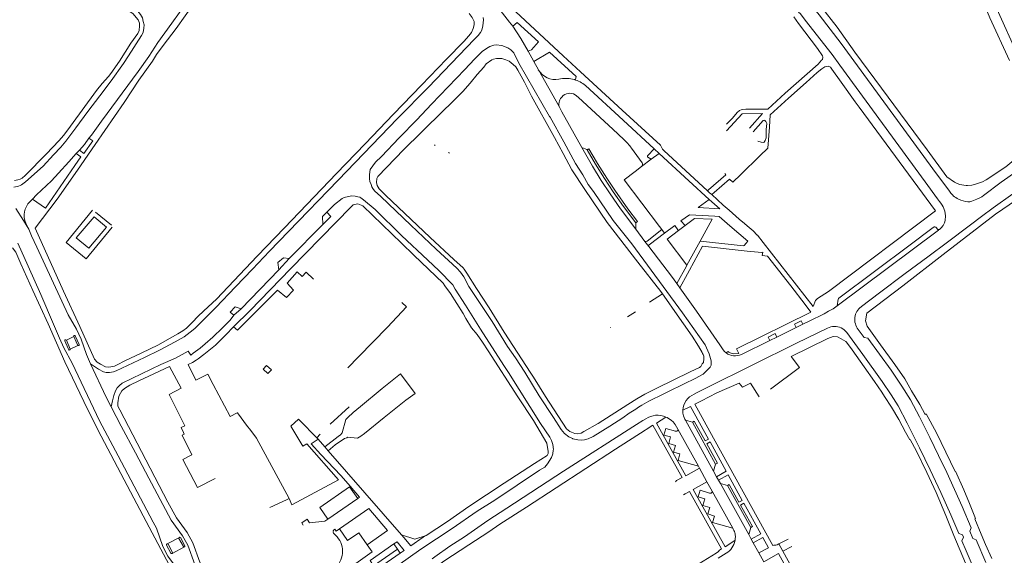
# Model space of a CAD drawing. Extents: x 145000 to 155000, y 457500 to 470000.
# Tile 320 of 548: x 148697 to 149060, y 465872 to 466070. Entities that reach past the tile are written whole.
import ezdxf

# ---------------------------------------------------------------- set-up
doc = ezdxf.new("R2010")
doc.units = 0
doc.header["$LTSCALE"] = 0.2
doc.header["$MEASUREMENT"] = 0
doc.layers.add('kant verharding', color=252, linetype='Continuous', lineweight=0)

msp = doc.modelspace()

# ---------------------------------------------------------------- linework, layer by layer
at = {"layer": 'kant verharding', "lineweight": 0}
for p, q in [((148982.61, 466070.67), (148984.31, 466068.26)), ((148884.68, 466058.01), (148886.83, 466054.18)), ((148892.61, 466057.68), (148886.83, 466054.18)), ((148902.36, 466048.74), (148892.61, 466057.68)), ((148886.83, 466054.18), (148888.48, 466051.17)), ((148888.48, 466051.17), (148896.15, 466037.64)), ((148896.09, 466047.7), (148896.7, 466047.8)), ((148897.66, 466041.66), (148897.33, 466041.38)), ((148903.24, 466040.95), (148902.55, 466041.59)), ((148915.92, 466029.24), (148903.24, 466040.95)), ((148896.15, 466037.64), (148896.79, 466036.37)), ((148845.29, 466028.03), (148846.58, 466029.29)), ((148919.97, 466025.49), (148915.92, 466029.24)), ((148850.28, 466023.51), (148850.51, 466023.22)), ((148719.54, 466021.55), (148718.35, 466020.29)), ((148855.41, 466020.69), (148855.75, 466020.39)), ((148926.68, 466016.87), (148922.78, 466022.29)), ((148931.17, 466021.99), (148928.79, 466019.6)), ((148930.07, 466018.18), (148932.92, 466020.36)), ((148931.17, 466021.99), (148932.92, 466020.36)), ((148950.77, 466006.56), (148934.7, 466021.43)), ((148926.52, 466015.48), (148930.07, 466018.18)), ((148928.76, 466018.99), (148930.07, 466018.18)), ((148699.59, 466009.86), (148706.13, 466015.67)), ((148926.52, 466015.48), (148924.1, 466013.67)), ((148926.52, 466015.48), (148926.76, 466015.73)), ((149035.06, 466012.8), (149039.61, 466006.75)), ((149035.52, 466003.65), (149030.92, 466009.92)), ((148950.77, 466006.56), (148951.16, 466006.89)), ((148952.32, 466005.15), (148953.17, 466005.89)), ((149039.61, 466006.75), (149040.4, 466005.69)), ((149045.98, 466008.53), (149043.55, 466008.9)), ((149055.98, 466000.23), (149063.26, 466005.47)), ((148701.27, 466002.55), (148702.23, 466003.48)), ((148951.4, 466003.36), (148947.39, 466000.4)), ((148956.59, 466001.31), (148952.32, 466005.15)), ((149036.25, 466002.66), (149035.52, 466003.65)), ((148731.36, 465993.86), (148725.43, 465998.71)), ((148810.6, 465998.7), (148808.98, 465997.07)), ((148813.36, 466001.49), (148810.6, 465998.7)), ((148958.74, 465999.38), (148956.59, 466001.31)), ((149055.98, 466000.23), (149054.95, 465999.49)), ((148699.79, 465994.61), (148700.81, 465992.38)), ((148808.98, 465997.07), (148809.16, 465994.17)), ((148924.4, 465994.76), (148924.36, 465992.39)), ((148944.14, 465997.71), (148941, 465995.43)), ((148941, 465995.43), (148942.55, 465993.73)), ((148953.48, 465997.21), (148944.14, 465997.71)), ((148948.04, 465988.01), (148952.44, 465996.06)), ((148700.81, 465992.38), (148701.9, 465989.98)), ((148809.16, 465994.17), (148796.75, 465981.54)), ((148924.36, 465992.39), (148927.75, 465987.9)), ((148928.54, 465988.03), (148933.95, 465992.28)), ((148929.27, 465986.62), (148934.93, 465990.95)), ((148934.93, 465990.95), (148933.95, 465992.28)), ((148934.93, 465990.95), (148938.7, 465993.72)), ((148938.7, 465993.72), (148939.86, 465992.19)), ((148939.86, 465992.19), (148940.08, 465991.89)), ((148942.55, 465993.73), (148940.08, 465991.89)), ((148965.34, 465993.64), (148964.37, 465994.45)), ((149035.78, 465992.04), (148998.53, 465964.17)), ((149033.37, 465992.62), (149034.21, 465993.25)), ((149035.78, 465992.04), (149035.95, 465992.23)), ((148696.79, 465987.31), (148700.56, 465978.77)), ((148927.75, 465987.9), (148929.17, 465986.02)), ((148943.17, 465979.12), (148948.04, 465988.01)), ((148964.25, 465986.41), (148965, 465987.25)), ((148989.67, 465963.92), (148971.3, 465987.45)), ((149039.16, 465987.66), (149031.95, 465982.23)), ((149040.16, 465988.42), (149039.16, 465987.66)), ((148794.7, 465981.89), (148792.6, 465980.09)), ((148792.6, 465980.09), (148792.87, 465977.38)), ((148792.87, 465977.38), (148796.75, 465981.54)), ((148796.75, 465981.54), (148794.7, 465981.89)), ((149031.95, 465982.23), (149023.6, 465976.06)), ((148792.87, 465977.38), (148779.08, 465963.05)), ((148939.52, 465972.39), (148943.01, 465978.81)), ((148943.01, 465978.81), (148943.17, 465979.12)), ((148944.14, 465977.33), (148943.36, 465975.89)), ((148943.36, 465975.89), (148940.62, 465970.85)), ((148933.53, 465969.43), (148934.18, 465968.55)), ((148939.52, 465972.39), (148940.62, 465970.85)), ((149009.42, 465961.47), (149022.75, 465971.58)), ((148766.96, 465963.79), (148769.91, 465966.56)), ((148929.43, 465965.46), (148934.18, 465968.55)), ((148776.81, 465963.8), (148775.01, 465961.77)), ((148779.08, 465963.05), (148776.33, 465960.67)), ((148779.08, 465963.05), (148776.81, 465963.8)), ((148838.26, 465965.41), (148839.93, 465963.8)), ((148921.36, 465960.1), (148924.3, 465961.97)), ((148986.69, 465964.64), (148988.81, 465961.88)), ((148775.01, 465961.77), (148776.33, 465960.67)), ((148985.82, 465957.34), (148988.24, 465958.54)), ((148773.42, 465953.41), (148776.21, 465956.47)), ((148915.04, 465956.02), (148915.08, 465956.12)), ((148976.36, 465952.66), (148983.4, 465956.14)), ((148983.4, 465956.14), (148985.82, 465957.34)), ((148714.7, 465951.49), (148717.39, 465952.86)), ((148714.7, 465951.49), (148716.07, 465948.23)), ((148717.95, 465953.1), (148719.39, 465949.89)), ((148973.67, 465951.34), (148963.26, 465946.27)), ((148973.67, 465951.34), (148976.36, 465952.66)), ((148718.9, 465949.59), (148716.07, 465948.23)), ((148722.05, 465946.2), (148723.57, 465942.8)), ((148880.04, 465944.94), (148883.51, 465939.76)), ((148756.93, 465933.78), (148752.64, 465941.83)), ((148762.4, 465936.81), (148759.5, 465942.49)), ((148947.84, 465941.43), (148944.38, 465939.77)), ((148948.34, 465941.85), (148947.84, 465941.43)), ((148973.92, 465933.41), (148984.63, 465941.47)), ((148766.73, 465938.97), (148762.4, 465936.81)), ((148886.64, 465937.91), (148885.69, 465939.29)), ((148944.79, 465936.66), (148943.64, 465936.14)), ((148946.24, 465937.37), (148944.79, 465936.66)), ((148946.24, 465937.37), (148949.2, 465938.91)), ((148752.53, 465931.49), (148756.93, 465933.78)), ((148948.95, 465933.14), (148946.97, 465932.18)), ((148950.89, 465934.18), (148948.95, 465933.14)), ((148758.27, 465919.95), (148752.53, 465931.49)), ((148839.63, 465929.34), (148843.1, 465931.85)), ((148946.97, 465932.18), (148945.81, 465931.58)), ((148948.61, 465929.16), (148954.15, 465932.09)), ((148818.87, 465926.89), (148811.86, 465920.5)), ((148921.39, 465927.83), (148910.47, 465920.76)), ((148924.36, 465926.1), (148921.9, 465924.56)), ((148925.41, 465926.79), (148924.36, 465926.1)), ((148944.47, 465927.07), (148941.63, 465925.7)), ((148946.11, 465927.9), (148948.61, 465929.16)), ((148777.63, 465924.69), (148774.95, 465923.32)), ((148921.9, 465924.56), (148919.55, 465922.92)), ((148926.91, 465921.85), (148928.01, 465922.51)), ((148935.49, 465923.16), (148931.98, 465920.95)), ((148935.49, 465923.16), (148935.87, 465922.99)), ((148941.95, 465923.58), (148942.43, 465922.42)), ((148942.43, 465922.42), (148942.64, 465922.05)), ((148953.01, 465903.24), (148942.64, 465922.05)), ((148942.64, 465922.05), (148945.21, 465921.28)), ((148782.2, 465918.67), (148781.42, 465919.7)), ((148897.76, 465903.21), (148924.68, 465920.47)), ((148910.47, 465920.76), (148905.27, 465917.78)), ((148916.86, 465911.29), (148927.81, 465918.32)), ((148924.68, 465920.47), (148926.91, 465921.85)), ((148927.81, 465918.32), (148928.14, 465918.53)), ((148930.68, 465920.13), (148928.14, 465918.53)), ((148938.08, 465921.43), (148938.89, 465920.43)), ((148938.89, 465920.43), (148939.88, 465918.7)), ((148939.88, 465918.7), (148947.4, 465905.05)), ((148945.21, 465921.28), (148953.77, 465905.78)), ((148806.91, 465915.47), (148808.2, 465916.82)), ((148807.42, 465914.95), (148809.81, 465912.16)), ((148939.71, 465918.05), (148939.53, 465917.96)), ((148740.74, 465913.57), (148752.08, 465891.82)), ((148809.81, 465912.16), (148811.04, 465910.74)), ((148760.18, 465908.85), (148760.83, 465909.19)), ((148811.04, 465910.74), (148838.06, 465879.71)), ((148947.4, 465905.05), (148947.81, 465904.32)), ((148947.81, 465904.32), (148950.58, 465899.3)), ((148953.77, 465905.78), (148953.01, 465903.24)), ((148750.23, 465890.94), (148745, 465900.69)), ((148953.01, 465903.24), (148954.14, 465901.18)), ((148954.14, 465901.18), (148954.88, 465899.85)), ((148939.42, 465899.71), (148938.93, 465899.33)), ((148950.58, 465899.3), (148952.49, 465895.85)), ((148954.88, 465899.85), (148955.55, 465898.63)), ((148965.94, 465879.86), (148955.55, 465898.63)), ((148955.55, 465898.63), (148958.13, 465897.89)), ((148958.13, 465897.89), (148966.7, 465882.42)), ((148795.78, 465892.7), (148796.72, 465893.13)), ((148797.75, 465890.78), (148796.72, 465893.13)), ((148810.98, 465885.53), (148821.96, 465893.17)), ((148822.57, 465893.64), (148821.96, 465893.17)), ((148942.55, 465894.87), (148941.99, 465894.54)), ((148952.3, 465895.2), (148952.13, 465895.12)), ((148960.05, 465882.16), (148952.49, 465895.85)), ((148789.61, 465889.84), (148795.78, 465892.7)), ((148815.27, 465881.9), (148826.09, 465889.46)), ((148826.09, 465889.46), (148832.95, 465881.35)), ((148960.25, 465881.82), (148960.05, 465882.16)), ((148966.7, 465882.42), (148965.94, 465879.86)), ((148751.76, 465876.38), (148756.3, 465878.81)), ((148832.95, 465881.35), (148825.45, 465876.11)), ((148838.06, 465879.71), (148838.92, 465878.73)), ((148838.92, 465878.73), (148841.56, 465875.7)), ((148961.04, 465879.31), (148961.01, 465879.62)), ((148965.94, 465879.86), (148966.86, 465878.17)), ((148753.64, 465872.85), (148758.2, 465875.3)), ((148835.27, 465876.37), (148836.47, 465877.19)), ((148836.61, 465874.47), (148835.27, 465876.37)), ((148836.47, 465877.19), (148836.54, 465877.1)), ((148966.86, 465878.17), (148967.59, 465876.85)), ((148967.59, 465876.85), (148969.68, 465873.07)), ((148969.68, 465873.07), (148973.29, 465874.95)), ((148977.02, 465876.4), (148980.43, 465878.16)), ((148977.02, 465876.4), (148978.51, 465873.7)), ((148978.51, 465873.7), (148981.77, 465875.48)), ((148837.64, 465872.99), (148824.72, 465864.14)), ((148836.61, 465874.47), (148837.64, 465872.99)), ((148947.63, 465869.05), (148953.98, 465872.95)), ((148954.67, 465871.1), (148957.68, 465872.96)), ((148955.08, 465873.95), (148955.14, 465874.07)), ((148955.95, 465874.57), (148955.14, 465874.07)), ((148969.68, 465873.07), (148971.48, 465869.8)), ((148978.51, 465873.7), (149005.73, 465824.5))]:
    msp.add_line(p, q, dxfattribs=at)
at = {"layer": 'kant verharding', "lineweight": 0, "flags": 128}
for points in [[(149065.29, 466055.95), (149057.3, 466073.69), (149052.54, 466085.92), (149048.56, 466097.24), (149045.43, 466106.59), (149042.46, 466116.85), (149039.56, 466128.43), (149038.2, 466135.4), (149035.93, 466149.4), (149034.73, 466159.84)], [(149032.19, 466150.1), (149032.35, 466147.58), (149032.88, 466144.64), (149034.31, 466138.02), (149037.09, 466123.46), (149039.23, 466114.6), (149044.22, 466097.96), (149047.5, 466088.2), (149052.46, 466076.01), (149054.7, 466070.27), (149061.99, 466054.6)], [(148722.98, 466025.93), (148723.92, 466027.11), (148727.56, 466032.22), (148741.12, 466050.57), (148745.05, 466056.12), (148748.41, 466061.26), (148753.58, 466068.3), (148759.17, 466076.2), (148767.14, 466087.02), (148773.15, 466095.27), (148777.56, 466101.16), (148780.48, 466104.81), (148784.02, 466109.07), (148787.02, 466112.54), (148790.22, 466115.84), (148794.64, 466120.51), (148797.79, 466123.61), (148799.51, 466125.15), (148800.85, 466126.21)], [(148743.31, 466067.78), (148742.92, 466068.95), (148742.66, 466070.37), (148741.95, 466071.52), (148740.94, 466072.74), (148739.17, 466074.58), (148736.28, 466077.18), (148730.48, 466082.82), (148722.79, 466089.72), (148707.11, 466104.35), (148704.06, 466107.56), (148700.17, 466112.01), (148694.92, 466118.4)], [(148790.74, 466113.34), (148785.98, 466108.46), (148784.32, 466106.52), (148777.32, 466097.46), (148769.75, 466086.71), (148761.76, 466075.72), (148755.08, 466066.34), (148750.32, 466060.17), (148747.85, 466056.8), (148746.34, 466054.31), (148741.4, 466047.31), (148735.91, 466039.09), (148725.3, 466023.62)], [(149035.06, 466012.8), (149000, 466060.82), (148991.94, 466071.37), (148989.54, 466074.2), (148988.07, 466075.79)], [(149043.55, 466008.9), (149041.71, 466009.7), (149038.95, 466011.74), (149031.64, 466021.69), (149005.04, 466057.72), (148998.53, 466066.93), (148992.79, 466074.3), (148989.86, 466077.76)], [(148738.11, 466072.67), (148739.32, 466071.83), (148740.43, 466070.43), (148741.07, 466069.56), (148741.6, 466068.36), (148741.64, 466067.34)], [(148769.91, 465966.56), (148784.99, 465982.43), (148795.06, 465992.9), (148814.12, 466012.98), (148824.69, 466023.9), (148835.11, 466034.81), (148845.45, 466045.47), (148854.68, 466055.07), (148861.03, 466061.58), (148862.89, 466063.62), (148863.88, 466064.95), (148864.52, 466066.33), (148864.88, 466067.79), (148864.8, 466068.96), (148864.14, 466070.43), (148862.98, 466071.9)], [(148874.39, 466073.13), (148877.9, 466068.75), (148879.03, 466067.19)], [(148904.02, 466050.46), (148897.67, 466056.3), (148878.46, 466074.08)], [(149030.92, 466009.92), (148999.54, 466052.85), (148996.73, 466056.84), (148986.75, 466069.45), (148985, 466071.77), (148984.3, 466072.46)], [(148741.64, 466067.34), (148741.45, 466065.68), (148741.03, 466064.55), (148738.46, 466060.98), (148734.21, 466054.34), (148731.05, 466049.77), (148730.2, 466048.68), (148727.85, 466046.14), (148725.74, 466043.55), (148716.17, 466030.39), (148713.69, 466027.07), (148711.88, 466024.92), (148707.37, 466020.24), (148699.48, 466012.17), (148698.39, 466011.21), (148697.61, 466010.81), (148696.79, 466010.55), (148695.57, 466010.39)], [(148728.4, 465939.8), (148729.33, 465939.58), (148730.53, 465939.6), (148731.98, 465939.88), (148733, 465940.23), (148743.4, 465945.05), (148748.95, 465947.84), (148754.78, 465950.87), (148758.03, 465952.75), (148760.33, 465954.43), (148761.95, 465955.76), (148769.7, 465963.6), (148776.92, 465971.12), (148783.26, 465977.61), (148789.51, 465984.32), (148796.48, 465991.59), (148814.74, 466010.46), (148836.57, 466033.24), (148848.06, 466044.76), (148859.15, 466056.43), (148865.03, 466062.48), (148866.27, 466063.82), (148867.13, 466064.92), (148867.63, 466065.8), (148868.09, 466067.38), (148868.25, 466069.54), (148868.17, 466070.49)], [(148742.31, 466063.84), (148742.93, 466064.92), (148743.24, 466066.52), (148743.31, 466067.78)], [(148888.49, 466061.47), (148880.66, 466068.6), (148879.03, 466067.19)], [(148879.03, 466067.19), (148882.03, 466062.65), (148884.68, 466058.01)], [(148984.31, 466068.26), (148991.26, 466058.95), (148993.18, 466056.28)], [(148706.13, 466015.67), (148709.92, 466019.8), (148712.68, 466022.7), (148714.44, 466024.89), (148718.2, 466029.78), (148722.6, 466035.84), (148726.96, 466041.6), (148731.19, 466047.04), (148735.77, 466053.53), (148737.62, 466056.3), (148742.31, 466063.84)], [(148879.4, 466057.36), (148878.32, 466058.47), (148877.26, 466059.22), (148875.03, 466060.13), (148873, 466060.31), (148872.12, 466060.23), (148870.63, 466059.77), (148869.36, 466059.06), (148867.84, 466057.9), (148864.96, 466055.07), (148861.42, 466051.29), (148849.16, 466038.54), (148843.68, 466032.67), (148837.25, 466026.09), (148830.7, 466019.23), (148828.52, 466017.07)], [(148884.68, 466058.01), (148885.96, 466058.52), (148888.49, 466061.47)], [(148892.63, 466034), (148881.36, 466053.62), (148879.4, 466057.36)], [(148957.83, 466031.14), (148959.97, 466033.27), (148961.73, 466035.36), (148962.5, 466036.14), (148963.17, 466036.44), (148963.8, 466036.57), (148964.95, 466036.63), (148967.45, 466036.65), (148972.03, 466036.61), (148972.98, 466036.69), (148979.39, 466042.52), (148991.58, 466053.29), (148992.77, 466054.68), (148993.09, 466054.98), (148993.21, 466055.83), (148993.18, 466056.28)], [(148846.58, 466029.29), (148852.64, 466035.34), (148857.11, 466039.65), (148860.66, 466043.13), (148863.36, 466046.25), (148866.01, 466049.4), (148868.44, 466052.17), (148869.25, 466053.3), (148871.32, 466054.82), (148871.99, 466055.07), (148873.07, 466055.36), (148874.42, 466055.37), (148875.04, 466055.3), (148876.55, 466054.86)], [(148876.55, 466054.86), (148877.68, 466054.36), (148879.26, 466053.17), (148880.14, 466052.23), (148880.88, 466051.01), (148883.37, 466046.62), (148885.98, 466041.46), (148894.49, 466026.18), (148897.59, 466020.3), (148900.86, 466014.27), (148905.6, 466007.09), (148913.79, 465994.89), (148925.16, 465980.3), (148933.53, 465969.43)], [(148953.17, 466005.89), (148958.88, 466010.88), (148960.06, 466009.79), (148963.07, 466012.59), (148970.04, 466019.47), (148973, 466022.22), (148973.63, 466030.01), (148973.9, 466034.52), (148980.65, 466040.7), (148987.06, 466046.43), (148991.11, 466050.11), (148992.92, 466051.53), (148993.99, 466052.26), (148994.46, 466052.41), (148995.27, 466052.47), (148996.04, 466052.1)], [(148934.7, 466021.43), (148934.22, 466021.88), (148933.44, 466023.38), (148919.37, 466036.34), (148904.02, 466050.46)], [(148996.04, 466052.1), (148996.57, 466051.45), (149000, 466046.55), (149005.15, 466039.33), (149006.65, 466037.36), (149034.71, 465999.13)], [(148901.65, 466047.56), (148902.12, 466047.56), (148902.36, 466048.74)], [(148905.82, 466045.4), (148919.66, 466032.61), (148931.17, 466021.99)], [(148896.79, 466036.37), (148897.12, 466035.7), (148904.46, 466022.51)], [(148957.83, 466028.63), (148963.49, 466034.94), (148970.97, 466035.02), (148966.29, 466029.61)], [(148950.89, 465947.57), (148949.86, 465949.79), (148941.54, 465961.58), (148922.95, 465986.95), (148916.09, 465995.57), (148908.76, 466006.36), (148906.89, 466008.88), (148904.83, 466012.44), (148902.17, 466016.58), (148897.85, 466024.58), (148892.78, 466033.75), (148892.63, 466034)], [(148967.59, 466028.26), (148971.25, 466032.41), (148971.65, 466032.56), (148971.94, 466032.46), (148972.24, 466032.16), (148972.6, 466031.38), (148972.36, 466029.13), (148972.34, 466026.05), (148972.02, 466025.15), (148971.6, 466024.47), (148971.23, 466024.39), (148970.48, 466024.43), (148969.37, 466024.8)], [(148829.41, 466011.84), (148838.96, 466021.8), (148845.29, 466028.03)], [(148725.3, 466023.62), (148718.83, 466014.14), (148711.33, 466003.42), (148703.19, 465992.79)], [(148719.54, 466021.55), (148721.13, 466020.29), (148724.39, 466024.92), (148722.98, 466025.93)], [(148722.98, 466025.93), (148721.33, 466023.59), (148719.54, 466021.55)], [(149073.46, 466023.83), (149067.32, 466020.92), (149060.68, 466015.39), (149053.33, 466010.62), (149052, 466009.82), (149049.51, 466008.98), (149048.13, 466008.62), (149046.55, 466008.45), (149045.98, 466008.53)], [(148718.35, 466020.29), (148715.55, 466017.19), (148711.75, 466013.11), (148709.15, 466010.21), (148703.71, 466005.02), (148702.23, 466003.48)], [(148702.23, 466003.48), (148705.35, 466001.2), (148706.98, 466000.14), (148717.86, 466015.86), (148720.01, 466019.08), (148718.35, 466020.29)], [(148904.46, 466022.51), (148908.39, 466015.6), (148911.67, 466010.39), (148914.92, 466005.43), (148918.76, 465999.9), (148924.36, 465992.39)], [(148904.46, 466022.51), (148906.4, 466021.84), (148906.47, 466021.69)], [(148913.95, 466010.88), (148912.84, 466012.58), (148910.29, 466016.64), (148907.12, 466022.05), (148906.47, 466021.69)], [(148906.47, 466021.69), (148909.59, 466016.32), (148912.85, 466011.15), (148916.08, 466006.22), (148919.9, 466000.72), (148924.4, 465994.76)], [(148932.92, 466020.36), (148943.85, 466010.28), (148951.4, 466003.36)], [(148828.52, 466017.07), (148826.54, 466014.35), (148826.36, 466012.6), (148826.32, 466010.97), (148826.48, 466009.99), (148826.87, 466008.92)], [(148924.1, 466013.67), (148920.06, 466010.62), (148933.15, 465993.35), (148933.95, 465992.28)], [(148951.16, 466006.89), (148957.57, 466012.4), (148957.12, 466012.98)], [(149052.42, 466004.77), (149058.93, 466009.8), (149064.63, 466013.8)], [(148885.69, 465939.29), (148875.87, 465954.44), (148870.33, 465963.43), (148865.74, 465970.53), (148862.21, 465976.18), (148861.16, 465977.63), (148860.81, 465978.21), (148857.4, 465981.25), (148848.61, 465989.4), (148832.17, 466004.96), (148829.85, 466007.29), (148829.14, 466008.51), (148828.93, 466009.61), (148829.07, 466011.06), (148829.41, 466011.84)], [(148924.4, 465994.76), (148924.95, 465995.21), (148921.41, 465999.95), (148916.62, 466006.79), (148913.95, 466010.88)], [(148826.87, 466008.92), (148826.89, 466008.87), (148827.14, 466007.97), (148827.55, 466007.35), (148828.13, 466006.58), (148830.45, 466004.42), (148841.53, 465993.84), (148850.82, 465985.07), (148858.41, 465978.05), (148859.81, 465976.53), (148861.06, 465974.88), (148862.84, 465971.33), (148871.44, 465958.38), (148877.17, 465949.21), (148880.04, 465944.94)], [(148952.32, 466005.15), (148951.56, 466005.83), (148950.77, 466006.56)], [(148822.7, 466004.15), (148822.04, 466004.38), (148821.09, 466004.62), (148819.69, 466004.69), (148817.04, 466004.14), (148816.25, 466003.76), (148813.36, 466001.49)], [(148875.77, 465942.17), (148867.14, 465955.6), (148861.7, 465964.4), (148857.86, 465970.35), (148856.94, 465971.9), (148851.85, 465977.17), (148847.82, 465981.01), (148838.13, 465990.13), (148828.42, 465999.65), (148824.15, 466003.24), (148823.15, 466003.99), (148822.7, 466004.15)], [(148947.39, 466000.4), (148955.33, 465999.93), (148951.4, 466003.36)], [(149036.25, 466002.66), (149036.71, 466002.04), (149037.23, 466001.22)], [(149051.32, 466004.12), (149049.99, 466003.46), (149048.15, 466002.72), (149047.42, 466002.53), (149046.67, 466002.5)], [(149051.32, 466004.12), (149051.76, 466004.34), (149052.42, 466004.77)], [(149056.86, 465997.91), (149064.55, 466003.22), (149065.76, 466003.88), (149067.21, 466003.96), (149067.71, 466003.87)], [(148696.07, 466000), (148698.84, 465995.61), (148700.81, 465992.38)], [(148724.25, 465999.38), (148714.57, 465987.54), (148722, 465981.46), (148731.54, 465993.12)], [(148776.21, 465956.47), (148782.34, 465962.48), (148797.2, 465977.79), (148819.5, 466000.66), (148820.24, 466001.34)], [(148809.16, 465994.17), (148812.11, 465997.08), (148810.6, 465998.7)], [(148820.24, 466001.34), (148822.02, 466001.7), (148822.67, 466001.51), (148823.8, 466000.99), (148838.06, 465987.23)], [(148964.37, 465994.45), (148962.4, 465996.1), (148958.74, 465999.38)], [(149034.71, 465999.13), (148995.32, 465969.42), (148991.3, 465966.87), (148990.53, 465966.1)], [(149037.23, 466001.22), (149037.61, 466000.63), (149038.2, 465999.06), (149038.46, 465997.27), (149038.34, 465995.57), (149038.07, 465994.72), (149037.54, 465993.74), (149036.83, 465992.87), (149036.68, 465992.75)], [(149054.95, 465999.49), (149052.67, 465997.85), (149040.16, 465988.42)], [(148718.34, 465989.24), (148722.93, 465985.38), (148729.47, 465993.15), (148724.88, 465997.01), (148718.34, 465989.24)], [(148952.44, 465996.06), (148946.02, 465996.4), (148942.55, 465993.73)], [(148965, 465987.25), (148965.66, 465987.98), (148959.01, 465993.61), (148955.03, 465997.12), (148953.48, 465997.21)], [(149022.75, 465971.58), (149037.53, 465983.07), (149056.86, 465997.91)], [(148703.19, 465992.79), (148713.59, 465969.54), (148719.61, 465956.49), (148725.08, 465944.52), (148726, 465943.44), (148727.3, 465942.62), (148729.11, 465941.72)], [(148940.08, 465991.89), (148935.91, 465988.74), (148943.17, 465979.12)], [(148969.1, 465990.26), (148967.59, 465991.74), (148965.34, 465993.64)], [(149033.37, 465992.62), (149025.44, 465986.7), (148999.14, 465966.97), (148999.02, 465966.84), (148998.95, 465966.66), (148998.53, 465964.17)], [(149034.84, 465993.16), (149035.61, 465992.28), (149035.81, 465992.21), (149035.95, 465992.23)], [(149036.68, 465992.75), (149036.17, 465992.33), (149035.95, 465992.23)], [(148701.9, 465989.98), (148703.82, 465985.76), (148715.31, 465960.83)], [(148838.06, 465987.23), (148842.69, 465982.83), (148853.46, 465972.49), (148854.04, 465971.54), (148856.19, 465968.72), (148860.8, 465961.37), (148861.73, 465959.47)], [(148948.04, 465988.01), (148964.07, 465986.21), (148964.25, 465986.41)], [(148971.3, 465987.45), (148969.13, 465990.22), (148969.1, 465990.26)], [(148694.87, 465985.54), (148696.02, 465983.94), (148697.95, 465979.59), (148702.39, 465969.86), (148707.94, 465957.56), (148714.16, 465943.53), (148722.41, 465926.05), (148727.45, 465916.05), (148739.52, 465893.29), (148745.23, 465882.59), (148751.58, 465870.51), (148756.08, 465862.2)], [(148939.52, 465972.39), (148937.56, 465975.04), (148934.33, 465979.28), (148929.17, 465986.02)], [(148944.14, 465977.33), (148948.98, 465986.2), (148965.36, 465984.36)], [(148965.36, 465984.36), (148970.73, 465983.76), (148971.12, 465983.92), (148970.96, 465982.73), (148972.88, 465982.51), (148981.46, 465971.47), (148986.69, 465964.64)], [(148700.56, 465978.77), (148705.32, 465968.34), (148710, 465957.45), (148712.12, 465952.2), (148713.7, 465948.73), (148716.81, 465943.03), (148726.9, 465921.8), (148733.79, 465908.87), (148746.61, 465884.44), (148747.83, 465882.19)], [(148805.64, 465973.97), (148802.93, 465976.62), (148801.46, 465975.02), (148799.68, 465976.74), (148795.93, 465972.46), (148798.31, 465969.94), (148795.79, 465967.18), (148792.38, 465969.9), (148777.67, 465955.15), (148776.21, 465956.47)], [(149023.6, 465976.06), (149014.07, 465968.9), (149007.51, 465963.93)], [(148955.26, 465949.79), (148946.7, 465962.17), (148940.62, 465970.85)], [(148934.18, 465968.55), (148935.71, 465966.5), (148938.77, 465962.05), (148945.1, 465953.01), (148947.51, 465949.28), (148948.79, 465947.01), (148948.99, 465946.6)], [(148990.53, 465966.1), (148990.52, 465966.09), (148989.67, 465963.92)], [(148729.11, 465941.72), (148730.38, 465941.59), (148732.36, 465941.95), (148733.63, 465942.5), (148736.01, 465943.73), (148742.46, 465946.79), (148748.36, 465949.7), (148752.93, 465952.18), (148755.68, 465953.82), (148757.51, 465954.99), (148758.88, 465955.97), (148760.9, 465957.85), (148763.38, 465960.43), (148766.96, 465963.79)], [(148839.93, 465963.8), (148832.92, 465956.25), (148822.2, 465945.33), (148818.28, 465941.28)], [(148988.81, 465961.88), (148961.4, 465948.32), (148962.26, 465946.56), (148960.48, 465946.5)], [(148988.24, 465958.54), (148993.69, 465961.25), (148995.36, 465962.15), (148997.01, 465963.08), (148998.53, 465964.17)], [(148715.31, 465960.83), (148718.41, 465955.53), (148720.08, 465951.9), (148722.05, 465946.2)], [(148776.33, 465960.67), (148774.96, 465958.87), (148772.14, 465955.99), (148768.61, 465952.63), (148765.84, 465950.13), (148763.94, 465948.55), (148761.37, 465946.67), (148760.49, 465945.97), (148759.54, 465947.42)], [(148861.73, 465959.47), (148863.88, 465956.09), (148865.96, 465953.57), (148867.9, 465950.7)], [(148985.82, 465957.34), (148985.23, 465958.6), (148982.79, 465957.36), (148983.4, 465956.14)], [(149055.49, 465871.04), (149053.2, 465876.17), (149051.59, 465879.93), (149049.25, 465885.59), (149049.52, 465885.72), (149047.26, 465891.34), (149045.11, 465896.36), (149042.1, 465903.15), (149041.92, 465903.08), (149035.05, 465917.32), (149031.26, 465924.31), (149030.98, 465924.15), (149029, 465927.76), (149025.87, 465932.87), (149023.45, 465937.3), (149019.8, 465942.56), (149014.51, 465949.81), (149009.56, 465956.68), (149008.97, 465958.61), (149009.42, 465961.47)], [(148950.89, 465934.18), (148983.51, 465950.36), (148994.96, 465955.95)], [(149006.3, 465955.49), (149008.48, 465952.47), (149009.85, 465952.27), (149018.37, 465940.46), (149022.37, 465934.59), (149025.48, 465929.45), (149028.86, 465923.2), (149032.64, 465915.66), (149035.82, 465909.02), (149038.89, 465902.73), (149044.57, 465890.18), (149047.88, 465882.36), (149047.36, 465881.08), (149048.48, 465878.4), (149049.75, 465877.9), (149053.26, 465869.57)], [(148714.08, 465951.25), (148715.32, 465948.42), (148715.56, 465947.96)], [(148717.39, 465952.86), (148718.3, 465950.92), (148718.9, 465949.59)], [(148763.21, 465944.65), (148765.35, 465946.22), (148769.59, 465949.71), (148773.42, 465953.41)], [(148976.36, 465952.66), (148975.75, 465953.96), (148973.08, 465952.58), (148973.67, 465951.34)], [(148997.01, 465952.88), (148995.05, 465952.1), (148981.58, 465945.45), (148984.63, 465941.47)], [(149000, 465952.01), (148998.67, 465952.77), (148997.01, 465952.88)], [(149045.83, 465869.28), (149041.53, 465879.51), (149038.57, 465886.84), (149034.93, 465895.29), (149031.51, 465902.66), (149027.68, 465910.55), (149025.46, 465914.86), (149025.23, 465914.78), (149023.72, 465917.64), (149021.2, 465922.25), (149018.48, 465926.78), (149015.99, 465930.73), (149014.94, 465932.32), (149012.25, 465936.28), (149008.45, 465941.66), (149008.51, 465941.69), (149004.09, 465947.95), (149001.95, 465950.82), (149001.75, 465951.02), (149000, 465952.01)], [(149051.71, 465860.65), (149046.03, 465873.8), (149044.48, 465877.57), (149045.01, 465878.9), (149044.66, 465879.7), (149043.38, 465880.2), (149040.43, 465887.06), (149036.68, 465895.39), (149032.82, 465903.67), (149028.9, 465911.78), (149024.35, 465920.9), (149020.93, 465927.25), (149018.45, 465931.33), (149015.14, 465936.26), (149007.96, 465946.24), (149002.08, 465954.35)], [(148759.54, 465947.42), (148754.89, 465944.88), (148749.49, 465942.55), (148735.22, 465935.67), (148734.19, 465934.82), (148733.42, 465933.92), (148732.82, 465932.84)], [(148867.9, 465950.7), (148869.97, 465947.62), (148880.97, 465930.65), (148886.71, 465921.88), (148891.65, 465913.55), (148892.05, 465910.5), (148892.05, 465909.75)], [(148952.17, 465943.86), (148951.42, 465946.44), (148950.89, 465947.57)], [(148957.66, 465946.8), (148957.01, 465947.37), (148956.56, 465947.9), (148955.26, 465949.79)], [(148759.5, 465942.49), (148761.07, 465943.22), (148762.42, 465944.07), (148763.21, 465944.65)], [(148948.99, 465946.6), (148949.16, 465946.23), (148949.42, 465945.58), (148949.39, 465944.61), (148949.24, 465943.28), (148948.79, 465942.73), (148948.34, 465941.85)], [(148949.2, 465938.91), (148951.72, 465941.56), (148952.12, 465942.34), (148952.17, 465943.86)], [(148958.67, 465947.05), (148958.34, 465947.27), (148957.66, 465946.8)], [(148723.57, 465942.8), (148729.39, 465930.49), (148731.23, 465926.96)], [(148723.57, 465942.8), (148726.47, 465940.8), (148728.4, 465939.8)], [(148752.64, 465941.83), (148741.37, 465936.51), (148738.09, 465934.9), (148736.14, 465933.65), (148735.14, 465932.77), (148734.62, 465931.99)], [(148788.93, 465939.2), (148790.19, 465940.54), (148788.42, 465942.2), (148787.16, 465940.86), (148788.93, 465939.2)], [(148893.99, 465910.93), (148894.03, 465911.21), (148893.77, 465913.06), (148893.32, 465914.56), (148892.7, 465915.76), (148889.31, 465920.81), (148877.46, 465939.55), (148875.77, 465942.17)], [(148774.95, 465923.32), (148768.68, 465935.17), (148766.73, 465938.97)], [(148809.81, 465912.16), (148814.83, 465915.97), (148815.58, 465916.57), (148816.28, 465917.33), (148817.55, 465922.31), (148818.35, 465922.96), (148820.27, 465924.86), (148822.95, 465927.02), (148830.97, 465933.66), (148837.74, 465939.07), (148843.1, 465931.85)], [(148883.51, 465939.76), (148888.78, 465930.99), (148894.01, 465922.94), (148896.92, 465918.59), (148898.07, 465917.04), (148899.72, 465915.84), (148901.06, 465915.22)], [(148905.27, 465917.78), (148904.25, 465917.25), (148902.92, 465917.02), (148901.92, 465917.07), (148900.12, 465917.79), (148898.8, 465918.87), (148891.15, 465930.69), (148886.64, 465937.91)], [(148944.38, 465939.77), (148932.09, 465933.85), (148927.73, 465931.62), (148924.74, 465929.91), (148921.39, 465927.83)], [(148732.82, 465932.84), (148732.15, 465931.14), (148731.67, 465929.16), (148731.23, 465926.96)], [(148943.64, 465936.14), (148934.64, 465931.75), (148929.17, 465929), (148928.28, 465928.52), (148926.57, 465927.51), (148925.41, 465926.79)], [(148963.68, 465934.16), (148962.45, 465935.7), (148954.15, 465932.09)], [(148963.68, 465934.16), (148966.56, 465935.7), (148969.8, 465930.66)], [(148734.62, 465931.99), (148733.97, 465930.89), (148733.65, 465928.34), (148733.68, 465927.14), (148734.35, 465925.77), (148740.74, 465913.57)], [(148811.04, 465910.74), (148813.68, 465912.94), (148817.08, 465915.25), (148817.91, 465915.53), (148818.16, 465915.75), (148821.88, 465915.43), (148823.08, 465916.13), (148824.46, 465917.09), (148831.66, 465922.95), (148839.63, 465929.34)], [(148731.23, 465926.96), (148734.89, 465919.76), (148740.14, 465909.96), (148745, 465900.69)], [(148941.63, 465925.7), (148941.7, 465924.64), (148941.95, 465923.58)], [(148945.21, 465921.28), (148945.88, 465921.63), (148949.89, 465914.36), (148951.1, 465915.03), (148944.47, 465927.07)], [(148974.87, 465875.81), (148953, 465915.38), (148946.11, 465927.9)], [(148781.42, 465919.7), (148777.65, 465924.7), (148777.63, 465924.69)], [(148797.75, 465890.78), (148814.9, 465899.96), (148803.23, 465913.23), (148801.7, 465912.38), (148797.34, 465919.83), (148800.17, 465922.38), (148807.42, 465914.95)], [(148906.8, 465915.15), (148908.63, 465916.01), (148914.83, 465919.84), (148919.55, 465922.92)], [(148757.76, 465917.51), (148756.95, 465919.27), (148758.27, 465919.95)], [(148796.72, 465893.13), (148784.71, 465915.33), (148782.2, 465918.67)], [(148939.42, 465899.71), (148941.45, 465900.82), (148930.68, 465920.13)], [(148931.98, 465920.95), (148942.76, 465901.54), (148947.81, 465904.32)], [(148938.93, 465917.94), (148935.47, 465918.96), (148934.74, 465916.54), (148937.2, 465915.81), (148936.49, 465913.39), (148938.93, 465912.67), (148938.23, 465910.26), (148940.64, 465909.56), (148939.96, 465907.15), (148947.4, 465905.05)], [(148760.83, 465909.19), (148757.35, 465916.52), (148758.08, 465916.82), (148757.76, 465917.51)], [(148807.42, 465914.95), (148804.8, 465913.28), (148808.38, 465909.41), (148815.7, 465901.66), (148817.55, 465899.52)], [(148901.06, 465915.22), (148901.23, 465915.14), (148902.98, 465914.75), (148904.2, 465914.65), (148905.43, 465914.72), (148906.8, 465915.15)], [(148916.86, 465911.29), (148884.17, 465889.95), (148874.32, 465883.63), (148870.27, 465880.8), (148862.9, 465876.06), (148853.68, 465870.02), (148851.7, 465868.62)], [(148954.14, 465901.18), (148957.68, 465903.15), (148951.71, 465913.97), (148950.47, 465913.29), (148954.43, 465906.13), (148953.77, 465905.78)], [(148769.49, 465900.52), (148762.98, 465897.24), (148757.51, 465907.46), (148760.18, 465908.85)], [(148892.05, 465909.75), (148891.73, 465909), (148887.03, 465906.09)], [(148890.83, 465904.65), (148891.91, 465905.92), (148893.28, 465908.25), (148893.8, 465909.6), (148893.99, 465910.93)], [(148778.57, 465838.03), (148780.28, 465836.04), (148781.93, 465835.07), (148783.56, 465834.5), (148785.71, 465834.5), (148786.91, 465834.85), (148788.03, 465835.33), (148789.78, 465836.36), (148794.91, 465839.67), (148802.03, 465844.63), (148813.65, 465852.53), (148824.3, 465859.92), (148832.92, 465865.71), (148845.24, 465874.46), (148856.74, 465882.08), (148865.94, 465888.45), (148872.46, 465892.56), (148888.93, 465903.52), (148890.83, 465904.65)], [(148887.03, 465906.09), (148875.86, 465898.77), (148862.88, 465890.17), (148855.09, 465884.71), (148847.14, 465879.52)], [(148897.76, 465903.21), (148876.82, 465889.62), (148869.84, 465884.98), (148861.27, 465879.01), (148855.9, 465875.55), (148850.37, 465871.69), (148849.35, 465870.86)], [(148954.88, 465899.85), (148958.41, 465901.82), (148963.6, 465892.45), (148962.37, 465891.78), (148958.79, 465898.27), (148958.13, 465897.89)], [(148810.98, 465885.53), (148807.97, 465889.8), (148818.95, 465897.47), (148821.96, 465893.17)], [(148817.55, 465899.52), (148819.14, 465897.71), (148822.57, 465893.64)], [(148950.58, 465899.3), (148945.53, 465896.5), (148957.24, 465875.37)], [(148942.55, 465894.87), (148944.2, 465895.77), (148955.95, 465874.57)], [(148960.05, 465882.16), (148952.62, 465884.26), (148953.32, 465886.68), (148950.87, 465887.43), (148951.63, 465889.83), (148949.11, 465890.58), (148949.82, 465893.01), (148947.37, 465893.76), (148948.12, 465896.17), (148951.54, 465895.11)], [(148750.23, 465890.94), (148753.29, 465885.16), (148757.5, 465879.43), (148759.35, 465875.89), (148761.94, 465868.83), (148766.02, 465861.11)], [(148767.84, 465862.22), (148763.83, 465869.64), (148761.24, 465876.75), (148759.19, 465880.62), (148755.22, 465885.99), (148752.08, 465891.82)], [(148966.86, 465878.17), (148970.42, 465880.13), (148964.19, 465891.38), (148962.98, 465890.72), (148967.36, 465882.78), (148966.7, 465882.42)], [(148747.83, 465882.19), (148750.17, 465875.38), (148752.04, 465871.84), (148756.63, 465865.79)], [(148810.98, 465885.53), (148809.9, 465884.77), (148804.25, 465884.13), (148803.32, 465885.47), (148801.36, 465884.12), (148801.88, 465883.36)], [(148758.2, 465875.3), (148757.97, 465875.28), (148757.79, 465875.43), (148756.15, 465878.42), (148756.15, 465878.64), (148756.3, 465878.81)], [(148758.2, 465875.3), (148758.36, 465875.5), (148758.33, 465875.73), (148756.7, 465878.72), (148756.51, 465878.84), (148756.3, 465878.81)], [(148813.07, 465881.27), (148812.89, 465881.36), (148813.52, 465881.78), (148813.98, 465881.07), (148815.27, 465881.9)], [(148825.45, 465876.11), (148822.35, 465880.49), (148818.25, 465877.63), (148815.27, 465881.9)], [(148838.06, 465879.71), (148842.96, 465878.14), (148847.14, 465879.52)], [(148847.14, 465879.52), (148846.06, 465878.82), (148841.56, 465875.7)], [(148973.29, 465874.95), (148971.14, 465878.79), (148967.59, 465876.85)], [(148753.2, 465872.97), (148751.61, 465875.99), (148751.61, 465876.21), (148751.76, 465876.38)], [(148753.64, 465872.85), (148753.78, 465873.04), (148753.75, 465873.26), (148752.16, 465876.28), (148751.98, 465876.4), (148751.76, 465876.38)], [(148825.45, 465876.11), (148827.32, 465873.42), (148819.5, 465867.93), (148817.99, 465868.24), (148816.04, 465868.22), (148814.8, 465868.01), (148814.51, 465868.46)], [(148827.17, 465869.3), (148826.5, 465870.23), (148835.27, 465876.37)], [(148836.54, 465877.1), (148839.13, 465874.02), (148837.64, 465872.99)], [(148957.24, 465875.37), (148960.9, 465877.6)], [(148977.02, 465876.4), (148976.47, 465876.11), (148975.92, 465875.9), (148975.16, 465875.94), (148974.87, 465875.81)], [(148827.17, 465869.3), (148827.8, 465868.34), (148836.61, 465874.47)], [(148953.98, 465872.95), (148954.88, 465873.54), (148955.08, 465873.95)], [(148981.31, 465862.11), (148982.41, 465862.78), (148976.9, 465872.83), (148971.48, 465869.8)]]:
    msp.add_lwpolyline(points, dxfattribs=at)
at = {"layer": 'kant verharding', "lineweight": 0}
for centre, radius, start, end in [((148894.71, 466054.77), 7.2, 209.9344, 281.0157), ((148900.06, 466038.71), 3.81, 49.2066, 129.1544), ((148899.82, 466038.54), 3.78, 131.3356, 193.7014), ((148900.14, 466005.28), 28.31, 36.9067, 45.546), ((148925.9, 466016.25), 1, 328.9818, 38.2777), ((148929.04, 466019.28), 0.403, 128.6542, 226.6366), ((148694.71, 466014.81), 6.95, 275.0533, 314.6261), ((148706.15, 465997.53), 7, 134.189, 204.6684), ((148927.98, 465988.96), 1.09, 257.7368, 301.351), ((149010.83, 465959.14), 5.83, 126.6561, 218.8348), ((149010.18, 465960.07), 4.69, 124.687, 126.9606), ((148997.5, 465950.71), 5.84, 38.5127, 64.7085), ((148948.71, 465925.1), 7.1, 114.0915, 175.2132), ((148932.33, 465916.2), 7.64, 65.5712, 124.3987), ((148932.61, 465916.06), 7.66, 44.5118, 64.7979), ((148939.43, 465918.47), 0.499, 303.5333, 26.7597), ((148939.19, 465919.03), 1.12, 256.5111, 287.8576), ((148951.81, 465896.33), 1.25, 257.3666, 284.766), ((148952.05, 465895.62), 0.489, 300.1622, 28.0397), ((148808.2, 465873.67), 8.19, 320.4238, 51.649), ((148955.67, 465879.05), 5.36, 25.9176, 31.1151), ((148955.51, 465878.96), 5.54, 6.8517, 26.0476), ((148953.9, 465879.05), 7.14, 348.2937, 2.1246), ((148953.87, 465879.05), 7.18, 302.0373, 348.3183)]:
    msp.add_arc(centre, radius, start, end, dxfattribs=at)
at = {"layer": 'kant verharding', "lineweight": 0, "extrusion": (0, 0, -1)}
for centre, radius, start, end in [((-148898.62, 466036.58), 11.39, 80.2894, 105.4431), ((-148898.6, 466036.56), 11.41, 105.5097, 129.239), ((-149047.2, 466011.33), 8.83, 311.9669, 320.3044), ((-149047.2, 466011.31), 8.82, 296.8734, 312.0115), ((-149047.22, 466011.34), 8.85, 273.531, 296.926), ((-149034.48, 465992.88), 0.457, 53.1936, 141.9245), ((-148929.53, 465986.27), 0.438, 324.7504, 52.9993), ((-148997.52, 465950.72), 5.83, 63.9469, 115.2122), ((-148714.41, 465951.3), 0.34, 350.7365, 147.0031), ((-148717.69, 465952.94), 0.308, 345.3074, 148.2212), ((-148715.79, 465948.14), 0.297, 163.1026, 321.1335), ((-148719.13, 465949.76), 0.288, 153.3108, 325.1719), ((-148960.9, 465951.19), 5.46, 244.4132, 306.4221), ((-148960.98, 465951.32), 4.85, 275.9483, 298.3866), ((-148813.81, 465880.8), 0.875, 306.6695, 32.5402), ((-148753.48, 465873.12), 0.311, 237.6531, 331.8853)]:
    msp.add_arc(centre, radius, start, end, dxfattribs=at)

doc.saveas('drawing.dxf')
